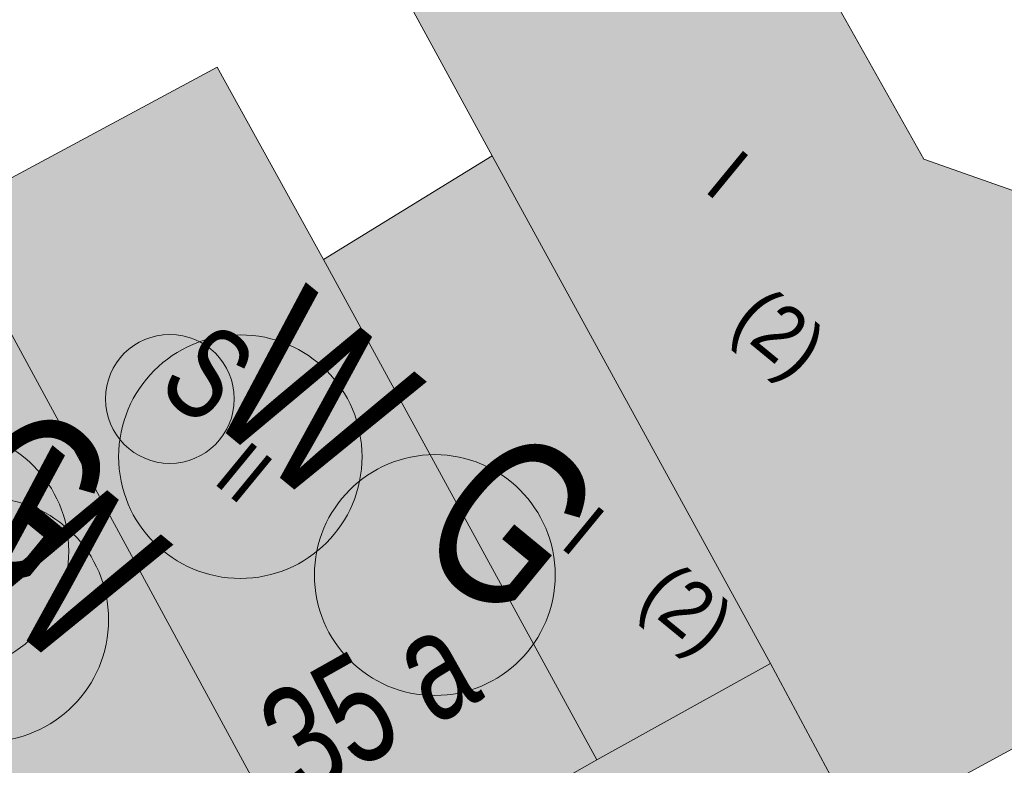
# Model space of a CAD drawing. Header units: metres. Extents: x -740 to 758, y -633 to 854.
# Tile 676 of 1056: x 184 to 199, y -162 to -150. Entities that reach past the tile are written whole.
import ezdxf

# ---------------------------------------------------------------- set-up
doc = ezdxf.new("R2010")
doc.units = ezdxf.units.M
doc.header["$MEASUREMENT"] = 0
for name, color, linetype in [('Gas.LOVION', 7, 'Continuous'), ('Grundkarte.LOVION', 7, 'Continuous'), ('Grundkarte_Text.LOVION', 7, 'Continuous'), ('Strom.LOVION', 7, 'Continuous'), ('Wasser.LOVION', 7, 'Continuous')]:
    doc.layers.add(name, color=color, linetype=linetype)
doc.styles.add('ERSTELLTER_STIL_1', font='arial.ttf')

msp = doc.modelspace()

# ---------------------------------------------------------------- hatches: boundary and pattern name
at = {"layer": 'Grundkarte.LOVION', "linetype": 'Continuous', "lineweight": 18}
for color, points in [(254, [(190.287, -140.722), (185.824, -143.139), (190.937, -152.511), (195.074, -160.057), (196.412, -162.556), (202.838, -159.061), (199.988, -153.488), (197.356, -152.563), (190.487, -140.348), (190.147, -140.499)]), (9, [(188.462, -163.777), (192.495, -161.491), (188.428, -154.056), (186.848, -151.196), (182.804, -153.365)]), (9, [(188.428, -154.056), (192.495, -161.491), (195.074, -160.057), (190.937, -152.511)]), (9, [(178.968, -155.543), (184.626, -165.955), (188.462, -163.777), (182.804, -153.365)]), (254, [(188.64, -164.085), (189.845, -163.405), (191.014, -165.389), (193.651, -163.949), (194.092, -164.527), (196.735, -163.145), (196.412, -162.556), (195.074, -160.057), (192.495, -161.491), (188.462, -163.777)])]:
    msp.add_hatch(color=color, dxfattribs=at).paths.add_polyline_path(points)

# ---------------------------------------------------------------- linework, layer by layer
at = {"layer": 'Gas.LOVION', "color": 5, "linetype": 'Continuous', "lineweight": 18}
for centre in [(182.85, -158.388), (190.083, -158.744)]:
    msp.add_circle(centre, 1.79, dxfattribs=at)
at = {"layer": 'Grundkarte.LOVION', "color": 253, "linetype": 'Continuous', "lineweight": 18}
msp.add_lwpolyline([(229.741, -147.948), (197.986, -165.358), (196.735, -163.145), (196.412, -162.556), (195.074, -160.057), (190.937, -152.511), (185.824, -143.139), (183.672, -139.27), (193.904, -132.98), (189.44, -126.618), (175.192, -106.347), (192.336, -94.267), (196.581, -95.064), (215.611, -122.227), (230.725, -143.803)], close=True, dxfattribs=at)
at = {"layer": 'Grundkarte.LOVION', "color": 8, "linetype": 'Continuous', "lineweight": 18}
for points in [[(183.672, -139.27), (193.904, -132.98), (196.002, -135.996), (215.611, -122.227), (230.725, -143.803), (229.741, -147.948), (197.986, -165.358), (196.735, -163.145), (196.412, -162.556), (195.074, -160.057), (190.937, -152.511), (185.824, -143.139)], [(188.64, -164.085), (188.462, -163.777), (182.804, -153.365), (177.227, -143.181), (183.672, -139.27), (185.824, -143.139), (190.937, -152.511), (195.074, -160.057), (196.412, -162.556), (196.735, -163.145), (197.986, -165.358), (191.337, -168.993)], [(190.287, -140.722), (190.147, -140.499), (190.487, -140.348), (197.356, -152.563), (199.988, -153.488), (202.838, -159.061), (196.412, -162.556), (195.074, -160.057), (190.937, -152.511), (185.824, -143.139)], [(173.429, -145.444), (177.227, -143.181), (182.804, -153.365), (188.462, -163.777), (188.64, -164.085), (191.337, -168.993), (187.436, -171.118), (186.244, -168.9), (184.626, -165.955), (178.968, -155.543)], [(188.462, -163.777), (182.804, -153.365), (186.848, -151.196), (188.428, -154.056), (192.495, -161.491)], [(188.428, -154.056), (190.937, -152.511), (195.074, -160.057), (192.495, -161.491)], [(178.968, -155.543), (182.804, -153.365), (188.462, -163.777), (184.626, -165.955)], [(188.64, -164.085), (188.462, -163.777), (192.495, -161.491), (195.074, -160.057), (196.412, -162.556), (196.735, -163.145), (194.092, -164.527), (193.651, -163.949), (191.014, -165.389), (189.845, -163.405)]]:
    msp.add_lwpolyline(points, close=True, dxfattribs=at)
at = {"layer": 'Grundkarte.LOVION', "color": 253, "linetype": 'Continuous', "lineweight": 18}
for points in [[(153.165, -157.652), (154.284, -157.01), (158.109, -154.715), (161.96, -152.388), (165.785, -150.093), (169.663, -147.734), (173.429, -145.444), (177.227, -143.181), (183.672, -139.27), (185.824, -143.139), (190.937, -152.511), (195.074, -160.057), (196.412, -162.556), (196.735, -163.145), (197.986, -165.358), (191.337, -168.993), (187.436, -171.118), (183.562, -173.211), (179.635, -175.369), (176.658, -176.96)], [(214.503, -145.655), (199.988, -153.488), (197.356, -152.563), (190.487, -140.348)]]:
    msp.add_lwpolyline(points, dxfattribs=at)
at = {"layer": 'Strom.LOVION', "color": 1, "linetype": 'Continuous', "lineweight": 18}
msp.add_circle((186.143, -156.126), 0.958, dxfattribs=at)
at = {"layer": 'Wasser.LOVION', "color": 94, "linetype": 'Continuous', "lineweight": 18}
for centre in [(187.191, -156.984), (183.422, -159.408)]:
    msp.add_circle(centre, 1.81, dxfattribs=at)

# ---------------------------------------------------------------- texts
at = {"layer": 'Gas.LOVION', "color": 5, "linetype": 'Continuous', "lineweight": 18, "char_height": 2.48983, "attachment_point": 7, "rotation": 320.5838, "style": 'ERSTELLTER_STIL_1'}
for insert in [(182.442, -157.972), (189.659, -158.33)]:
    msp.add_mtext('{\\A1;\\W0.71562x;G}', dxfattribs=dict(at, insert=insert))
at = {"layer": 'Grundkarte_Text.LOVION', "color": 7, "linetype": 'Continuous', "lineweight": 13, "attachment_point": 7, "style": 'ERSTELLTER_STIL_1'}
for s, insert, char_height, rotation in [('{\\A1;\\W0.89463x;I}', (194.064, -153.021), 0.83072, 320.5836), ('{\\A1;\\W0.89449x;(2)}', (194.305, -155.246), 0.83074, 320.5848), ('{\\A1;\\W0.89445x;II}', (186.762, -157.358), 0.83074, 320.5848), ('{\\A1;\\W0.89454x;I}', (191.922, -158.314), 0.83074, 320.5848), ('{\\A1;\\W0.89449x;(2)}', (192.932, -159.34), 0.83074, 320.5848)]:
    msp.add_mtext(s, dxfattribs=dict(at, insert=insert, char_height=char_height, rotation=rotation))
at = {"layer": 'Grundkarte_Text.LOVION', "color": 8, "linetype": 'Continuous', "lineweight": 18, "insert": (188.135, -162.107), "char_height": 1.60082, "attachment_point": 7, "rotation": 29.4087, "style": 'ERSTELLTER_STIL_1'}
msp.add_mtext('{\\A1;\\W0.71560x;35 a}', dxfattribs=at)
at = {"layer": 'Strom.LOVION', "color": 1, "linetype": 'Continuous', "lineweight": 18, "insert": (185.91, -155.996), "char_height": 1.3744, "attachment_point": 7, "rotation": 320.5839, "style": 'ERSTELLTER_STIL_1'}
msp.add_mtext('{\\A1;\\W0.71559x;S}', dxfattribs=at)
at = {"layer": 'Wasser.LOVION', "color": 94, "linetype": 'Continuous', "lineweight": 18, "char_height": 2.4898, "attachment_point": 7, "rotation": 320.5847, "style": 'ERSTELLTER_STIL_1'}
for s, insert in [('{\\A1;\\W0.71563x;W}', (186.575, -156.308)), ('{\\A1;\\W0.71562x;W}', (182.807, -158.73))]:
    msp.add_mtext(s, dxfattribs=dict(at, insert=insert))

doc.saveas('drawing.dxf')
